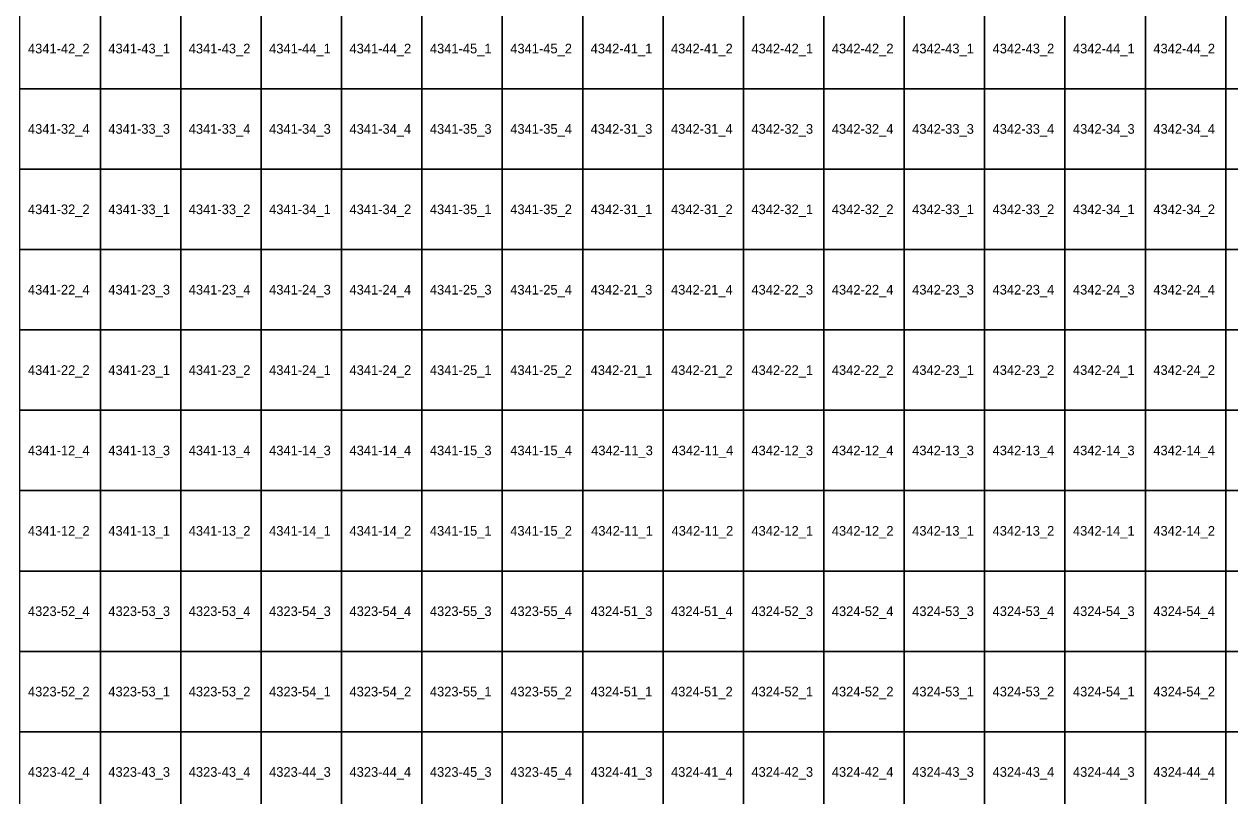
# Model space of a CAD drawing. Extents: x 312500 to 765000, y 172500 to 440000.
# Drawn here: x 557629 to 595129, y 343007 to 367011 of the extents above; entities that cross this region are included whole.
import ezdxf

# ---------------------------------------------------------------- set-up
doc = ezdxf.new("R2010")
doc.units = 0
doc.layers.add('Topo5_ramis_TKS2025', color=7, linetype='Continuous')
doc.layers.add('Topo5_ramis_TKS2025_Nr', color=7, linetype='Continuous')

msp = doc.modelspace()

# ---------------------------------------------------------------- linework, layer by layer
at = {"layer": 'Topo5_ramis_TKS2025'}
for points in [[(557500, 365000), (557500, 367500), (560000, 367500), (560000, 365000), (557500, 365000)], [(560000, 365000), (560000, 367500), (562500, 367500), (562500, 365000), (560000, 365000)], [(562500, 365000), (562500, 367500), (565000, 367500), (565000, 365000), (562500, 365000)], [(565000, 365000), (565000, 367500), (567500, 367500), (567500, 365000), (565000, 365000)], [(567500, 365000), (567500, 367500), (570000, 367500), (570000, 365000), (567500, 365000)], [(570000, 365000), (570000, 367500), (572500, 367500), (572500, 365000), (570000, 365000)], [(572500, 365000), (572500, 367500), (575000, 367500), (575000, 365000), (572500, 365000)], [(575000, 365000), (575000, 367500), (577500, 367500), (577500, 365000), (575000, 365000)], [(577500, 365000), (577500, 367500), (580000, 367500), (580000, 365000), (577500, 365000)], [(580000, 365000), (580000, 367500), (582500, 367500), (582500, 365000), (580000, 365000)], [(582500, 365000), (582500, 367500), (585000, 367500), (585000, 365000), (582500, 365000)], [(585000, 365000), (585000, 367500), (587500, 367500), (587500, 365000), (585000, 365000)], [(587500, 365000), (587500, 367500), (590000, 367500), (590000, 365000), (587500, 365000)], [(590000, 365000), (590000, 367500), (592500, 367500), (592500, 365000), (590000, 365000)], [(592500, 365000), (592500, 367500), (595000, 367500), (595000, 365000), (592500, 365000)], [(595000, 365000), (595000, 367500), (597500, 367500), (597500, 365000), (595000, 365000)], [(557500, 362500), (557500, 365000), (560000, 365000), (560000, 362500), (557500, 362500)], [(560000, 362500), (560000, 365000), (562500, 365000), (562500, 362500), (560000, 362500)], [(562500, 362500), (562500, 365000), (565000, 365000), (565000, 362500), (562500, 362500)], [(565000, 362500), (565000, 365000), (567500, 365000), (567500, 362500), (565000, 362500)], [(567500, 362500), (567500, 365000), (570000, 365000), (570000, 362500), (567500, 362500)], [(570000, 362500), (570000, 365000), (572500, 365000), (572500, 362500), (570000, 362500)], [(572500, 362500), (572500, 365000), (575000, 365000), (575000, 362500), (572500, 362500)], [(575000, 362500), (575000, 365000), (577500, 365000), (577500, 362500), (575000, 362500)], [(577500, 362500), (577500, 365000), (580000, 365000), (580000, 362500), (577500, 362500)], [(580000, 362500), (580000, 365000), (582500, 365000), (582500, 362500), (580000, 362500)], [(582500, 362500), (582500, 365000), (585000, 365000), (585000, 362500), (582500, 362500)], [(585000, 362500), (585000, 365000), (587500, 365000), (587500, 362500), (585000, 362500)], [(587500, 362500), (587500, 365000), (590000, 365000), (590000, 362500), (587500, 362500)], [(590000, 362500), (590000, 365000), (592500, 365000), (592500, 362500), (590000, 362500)], [(592500, 362500), (592500, 365000), (595000, 365000), (595000, 362500), (592500, 362500)], [(595000, 362500), (595000, 365000), (597500, 365000), (597500, 362500), (595000, 362500)], [(557500, 360000), (557500, 362500), (560000, 362500), (560000, 360000), (557500, 360000)], [(560000, 360000), (560000, 362500), (562500, 362500), (562500, 360000), (560000, 360000)], [(562500, 360000), (562500, 362500), (565000, 362500), (565000, 360000), (562500, 360000)], [(565000, 360000), (565000, 362500), (567500, 362500), (567500, 360000), (565000, 360000)], [(567500, 360000), (567500, 362500), (570000, 362500), (570000, 360000), (567500, 360000)], [(570000, 360000), (570000, 362500), (572500, 362500), (572500, 360000), (570000, 360000)], [(572500, 360000), (572500, 362500), (575000, 362500), (575000, 360000), (572500, 360000)], [(575000, 360000), (575000, 362500), (577500, 362500), (577500, 360000), (575000, 360000)], [(577500, 360000), (577500, 362500), (580000, 362500), (580000, 360000), (577500, 360000)], [(580000, 360000), (580000, 362500), (582500, 362500), (582500, 360000), (580000, 360000)], [(582500, 360000), (582500, 362500), (585000, 362500), (585000, 360000), (582500, 360000)], [(585000, 360000), (585000, 362500), (587500, 362500), (587500, 360000), (585000, 360000)], [(587500, 360000), (587500, 362500), (590000, 362500), (590000, 360000), (587500, 360000)], [(590000, 360000), (590000, 362500), (592500, 362500), (592500, 360000), (590000, 360000)], [(592500, 360000), (592500, 362500), (595000, 362500), (595000, 360000), (592500, 360000)], [(595000, 360000), (595000, 362500), (597500, 362500), (597500, 360000), (595000, 360000)], [(557500, 357500), (557500, 360000), (560000, 360000), (560000, 357500), (557500, 357500)], [(560000, 357500), (560000, 360000), (562500, 360000), (562500, 357500), (560000, 357500)], [(562500, 357500), (562500, 360000), (565000, 360000), (565000, 357500), (562500, 357500)], [(565000, 357500), (565000, 360000), (567500, 360000), (567500, 357500), (565000, 357500)], [(567500, 357500), (567500, 360000), (570000, 360000), (570000, 357500), (567500, 357500)], [(570000, 357500), (570000, 360000), (572500, 360000), (572500, 357500), (570000, 357500)], [(572500, 357500), (572500, 360000), (575000, 360000), (575000, 357500), (572500, 357500)], [(575000, 357500), (575000, 360000), (577500, 360000), (577500, 357500), (575000, 357500)], [(577500, 357500), (577500, 360000), (580000, 360000), (580000, 357500), (577500, 357500)], [(580000, 357500), (580000, 360000), (582500, 360000), (582500, 357500), (580000, 357500)], [(582500, 357500), (582500, 360000), (585000, 360000), (585000, 357500), (582500, 357500)], [(585000, 357500), (585000, 360000), (587500, 360000), (587500, 357500), (585000, 357500)], [(587500, 357500), (587500, 360000), (590000, 360000), (590000, 357500), (587500, 357500)], [(590000, 357500), (590000, 360000), (592500, 360000), (592500, 357500), (590000, 357500)], [(592500, 357500), (592500, 360000), (595000, 360000), (595000, 357500), (592500, 357500)], [(595000, 357500), (595000, 360000), (597500, 360000), (597500, 357500), (595000, 357500)], [(557500, 355000), (557500, 357500), (560000, 357500), (560000, 355000), (557500, 355000)], [(560000, 355000), (560000, 357500), (562500, 357500), (562500, 355000), (560000, 355000)], [(562500, 355000), (562500, 357500), (565000, 357500), (565000, 355000), (562500, 355000)], [(565000, 355000), (565000, 357500), (567500, 357500), (567500, 355000), (565000, 355000)], [(567500, 355000), (567500, 357500), (570000, 357500), (570000, 355000), (567500, 355000)], [(570000, 355000), (570000, 357500), (572500, 357500), (572500, 355000), (570000, 355000)], [(572500, 355000), (572500, 357500), (575000, 357500), (575000, 355000), (572500, 355000)], [(575000, 355000), (575000, 357500), (577500, 357500), (577500, 355000), (575000, 355000)], [(577500, 355000), (577500, 357500), (580000, 357500), (580000, 355000), (577500, 355000)], [(580000, 355000), (580000, 357500), (582500, 357500), (582500, 355000), (580000, 355000)], [(582500, 355000), (582500, 357500), (585000, 357500), (585000, 355000), (582500, 355000)], [(585000, 355000), (585000, 357500), (587500, 357500), (587500, 355000), (585000, 355000)], [(587500, 355000), (587500, 357500), (590000, 357500), (590000, 355000), (587500, 355000)], [(590000, 355000), (590000, 357500), (592500, 357500), (592500, 355000), (590000, 355000)], [(592500, 355000), (592500, 357500), (595000, 357500), (595000, 355000), (592500, 355000)], [(595000, 355000), (595000, 357500), (597500, 357500), (597500, 355000), (595000, 355000)], [(557500, 352500), (557500, 355000), (560000, 355000), (560000, 352500), (557500, 352500)], [(560000, 352500), (560000, 355000), (562500, 355000), (562500, 352500), (560000, 352500)], [(562500, 352500), (562500, 355000), (565000, 355000), (565000, 352500), (562500, 352500)], [(565000, 352500), (565000, 355000), (567500, 355000), (567500, 352500), (565000, 352500)], [(567500, 352500), (567500, 355000), (570000, 355000), (570000, 352500), (567500, 352500)], [(570000, 352500), (570000, 355000), (572500, 355000), (572500, 352500), (570000, 352500)], [(572500, 352500), (572500, 355000), (575000, 355000), (575000, 352500), (572500, 352500)], [(575000, 352500), (575000, 355000), (577500, 355000), (577500, 352500), (575000, 352500)], [(577500, 352500), (577500, 355000), (580000, 355000), (580000, 352500), (577500, 352500)], [(580000, 352500), (580000, 355000), (582500, 355000), (582500, 352500), (580000, 352500)], [(582500, 352500), (582500, 355000), (585000, 355000), (585000, 352500), (582500, 352500)], [(585000, 352500), (585000, 355000), (587500, 355000), (587500, 352500), (585000, 352500)], [(587500, 352500), (587500, 355000), (590000, 355000), (590000, 352500), (587500, 352500)], [(590000, 352500), (590000, 355000), (592500, 355000), (592500, 352500), (590000, 352500)], [(592500, 352500), (592500, 355000), (595000, 355000), (595000, 352500), (592500, 352500)], [(595000, 352500), (595000, 355000), (597500, 355000), (597500, 352500), (595000, 352500)], [(557500, 350000), (557500, 352500), (560000, 352500), (560000, 350000), (557500, 350000)], [(560000, 350000), (560000, 352500), (562500, 352500), (562500, 350000), (560000, 350000)], [(562500, 350000), (562500, 352500), (565000, 352500), (565000, 350000), (562500, 350000)], [(565000, 350000), (565000, 352500), (567500, 352500), (567500, 350000), (565000, 350000)], [(567500, 350000), (567500, 352500), (570000, 352500), (570000, 350000), (567500, 350000)], [(570000, 350000), (570000, 352500), (572500, 352500), (572500, 350000), (570000, 350000)], [(572500, 350000), (572500, 352500), (575000, 352500), (575000, 350000), (572500, 350000)], [(575000, 350000), (575000, 352500), (577500, 352500), (577500, 350000), (575000, 350000)], [(577500, 350000), (577500, 352500), (580000, 352500), (580000, 350000), (577500, 350000)], [(580000, 350000), (580000, 352500), (582500, 352500), (582500, 350000), (580000, 350000)], [(582500, 350000), (582500, 352500), (585000, 352500), (585000, 350000), (582500, 350000)], [(585000, 350000), (585000, 352500), (587500, 352500), (587500, 350000), (585000, 350000)], [(587500, 350000), (587500, 352500), (590000, 352500), (590000, 350000), (587500, 350000)], [(590000, 350000), (590000, 352500), (592500, 352500), (592500, 350000), (590000, 350000)], [(592500, 350000), (592500, 352500), (595000, 352500), (595000, 350000), (592500, 350000)], [(595000, 350000), (595000, 352500), (597500, 352500), (597500, 350000), (595000, 350000)], [(557500, 347500), (557500, 350000), (560000, 350000), (560000, 347500), (557500, 347500)], [(560000, 347500), (560000, 350000), (562500, 350000), (562500, 347500), (560000, 347500)], [(562500, 347500), (562500, 350000), (565000, 350000), (565000, 347500), (562500, 347500)], [(565000, 347500), (565000, 350000), (567500, 350000), (567500, 347500), (565000, 347500)], [(567500, 347500), (567500, 350000), (570000, 350000), (570000, 347500), (567500, 347500)], [(570000, 347500), (570000, 350000), (572500, 350000), (572500, 347500), (570000, 347500)], [(572500, 347500), (572500, 350000), (575000, 350000), (575000, 347500), (572500, 347500)], [(575000, 347500), (575000, 350000), (577500, 350000), (577500, 347500), (575000, 347500)], [(577500, 347500), (577500, 350000), (580000, 350000), (580000, 347500), (577500, 347500)], [(580000, 347500), (580000, 350000), (582500, 350000), (582500, 347500), (580000, 347500)], [(582500, 347500), (582500, 350000), (585000, 350000), (585000, 347500), (582500, 347500)], [(585000, 347500), (585000, 350000), (587500, 350000), (587500, 347500), (585000, 347500)], [(587500, 347500), (587500, 350000), (590000, 350000), (590000, 347500), (587500, 347500)], [(590000, 347500), (590000, 350000), (592500, 350000), (592500, 347500), (590000, 347500)], [(592500, 347500), (592500, 350000), (595000, 350000), (595000, 347500), (592500, 347500)], [(595000, 347500), (595000, 350000), (597500, 350000), (597500, 347500), (595000, 347500)], [(557500, 345000), (557500, 347500), (560000, 347500), (560000, 345000), (557500, 345000)], [(560000, 345000), (560000, 347500), (562500, 347500), (562500, 345000), (560000, 345000)], [(562500, 345000), (562500, 347500), (565000, 347500), (565000, 345000), (562500, 345000)], [(565000, 345000), (565000, 347500), (567500, 347500), (567500, 345000), (565000, 345000)], [(567500, 345000), (567500, 347500), (570000, 347500), (570000, 345000), (567500, 345000)], [(570000, 345000), (570000, 347500), (572500, 347500), (572500, 345000), (570000, 345000)], [(572500, 345000), (572500, 347500), (575000, 347500), (575000, 345000), (572500, 345000)], [(575000, 345000), (575000, 347500), (577500, 347500), (577500, 345000), (575000, 345000)], [(577500, 345000), (577500, 347500), (580000, 347500), (580000, 345000), (577500, 345000)], [(580000, 345000), (580000, 347500), (582500, 347500), (582500, 345000), (580000, 345000)], [(582500, 345000), (582500, 347500), (585000, 347500), (585000, 345000), (582500, 345000)], [(585000, 345000), (585000, 347500), (587500, 347500), (587500, 345000), (585000, 345000)], [(587500, 345000), (587500, 347500), (590000, 347500), (590000, 345000), (587500, 345000)], [(590000, 345000), (590000, 347500), (592500, 347500), (592500, 345000), (590000, 345000)], [(592500, 345000), (592500, 347500), (595000, 347500), (595000, 345000), (592500, 345000)], [(595000, 345000), (595000, 347500), (597500, 347500), (597500, 345000), (595000, 345000)], [(557500, 342500), (557500, 345000), (560000, 345000), (560000, 342500), (557500, 342500)], [(560000, 342500), (560000, 345000), (562500, 345000), (562500, 342500), (560000, 342500)], [(562500, 342500), (562500, 345000), (565000, 345000), (565000, 342500), (562500, 342500)], [(565000, 342500), (565000, 345000), (567500, 345000), (567500, 342500), (565000, 342500)], [(567500, 342500), (567500, 345000), (570000, 345000), (570000, 342500), (567500, 342500)], [(570000, 342500), (570000, 345000), (572500, 345000), (572500, 342500), (570000, 342500)], [(572500, 342500), (572500, 345000), (575000, 345000), (575000, 342500), (572500, 342500)], [(575000, 342500), (575000, 345000), (577500, 345000), (577500, 342500), (575000, 342500)], [(577500, 342500), (577500, 345000), (580000, 345000), (580000, 342500), (577500, 342500)], [(580000, 342500), (580000, 345000), (582500, 345000), (582500, 342500), (580000, 342500)], [(582500, 342500), (582500, 345000), (585000, 345000), (585000, 342500), (582500, 342500)], [(585000, 342500), (585000, 345000), (587500, 345000), (587500, 342500), (585000, 342500)], [(587500, 342500), (587500, 345000), (590000, 345000), (590000, 342500), (587500, 342500)], [(590000, 342500), (590000, 345000), (592500, 345000), (592500, 342500), (590000, 342500)], [(592500, 342500), (592500, 345000), (595000, 345000), (595000, 342500), (592500, 342500)], [(595000, 342500), (595000, 345000), (597500, 345000), (597500, 342500), (595000, 342500)]]:
    msp.add_lwpolyline(points, dxfattribs=at)

# ---------------------------------------------------------------- texts
at = {"layer": 'Topo5_ramis_TKS2025_Nr'}
for s, p in [('4341-42_2', (557748, 366100)), ('4341-43_1', (560248, 366100)), ('4341-43_2', (562748, 366100)), ('4341-44_1', (565248, 366100)), ('4341-44_2', (567748, 366100)), ('4341-45_1', (570248, 366100)), ('4341-45_2', (572748, 366100)), ('4342-41_1', (575248, 366100)), ('4342-41_2', (577748, 366100)), ('4342-42_1', (580248, 366100)), ('4342-42_2', (582748, 366100)), ('4342-43_1', (585248, 366100)), ('4342-43_2', (587748, 366100)), ('4342-44_1', (590248, 366100)), ('4342-44_2', (592748, 366100)), ('4341-32_4', (557748, 363600)), ('4341-33_3', (560248, 363600)), ('4341-33_4', (562748, 363600)), ('4341-34_3', (565248, 363600)), ('4341-34_4', (567748, 363600)), ('4341-35_3', (570248, 363600)), ('4341-35_4', (572748, 363600)), ('4342-31_3', (575248, 363600)), ('4342-31_4', (577748, 363600)), ('4342-32_3', (580248, 363600)), ('4342-32_4', (582748, 363600)), ('4342-33_3', (585248, 363600)), ('4342-33_4', (587748, 363600)), ('4342-34_3', (590248, 363600)), ('4342-34_4', (592748, 363600)), ('4341-32_2', (557748, 361100)), ('4341-33_1', (560248, 361100)), ('4341-33_2', (562748, 361100)), ('4341-34_1', (565248, 361100)), ('4341-34_2', (567748, 361100)), ('4341-35_1', (570248, 361100)), ('4341-35_2', (572748, 361100)), ('4342-31_1', (575248, 361100)), ('4342-31_2', (577748, 361100)), ('4342-32_1', (580248, 361100)), ('4342-32_2', (582748, 361100)), ('4342-33_1', (585248, 361100)), ('4342-33_2', (587748, 361100)), ('4342-34_1', (590248, 361100)), ('4342-34_2', (592748, 361100)), ('4341-22_4', (557748, 358600)), ('4341-23_3', (560248, 358600)), ('4341-23_4', (562748, 358600)), ('4341-24_3', (565248, 358600)), ('4341-24_4', (567748, 358600)), ('4341-25_3', (570248, 358600)), ('4341-25_4', (572748, 358600)), ('4342-21_3', (575248, 358600)), ('4342-21_4', (577748, 358600)), ('4342-22_3', (580248, 358600)), ('4342-22_4', (582748, 358600)), ('4342-23_3', (585248, 358600)), ('4342-23_4', (587748, 358600)), ('4342-24_3', (590248, 358600)), ('4342-24_4', (592748, 358600)), ('4341-22_2', (557748, 356100)), ('4341-23_1', (560248, 356100)), ('4341-23_2', (562748, 356100)), ('4341-24_1', (565248, 356100)), ('4341-24_2', (567748, 356100)), ('4341-25_1', (570248, 356100)), ('4341-25_2', (572748, 356100)), ('4342-21_1', (575248, 356100)), ('4342-21_2', (577748, 356100)), ('4342-22_1', (580248, 356100)), ('4342-22_2', (582748, 356100)), ('4342-23_1', (585248, 356100)), ('4342-23_2', (587748, 356100)), ('4342-24_1', (590248, 356100)), ('4342-24_2', (592748, 356100)), ('4341-12_4', (557748, 353600)), ('4341-13_3', (560248, 353600)), ('4341-13_4', (562748, 353600)), ('4341-14_3', (565248, 353600)), ('4341-14_4', (567748, 353600)), ('4341-15_3', (570248, 353600)), ('4341-15_4', (572748, 353600)), ('4342-11_3', (575264, 353600)), ('4342-11_4', (577764, 353600)), ('4342-12_3', (580248, 353600)), ('4342-12_4', (582748, 353600)), ('4342-13_3', (585248, 353600)), ('4342-13_4', (587748, 353600)), ('4342-14_3', (590248, 353600)), ('4342-14_4', (592748, 353600)), ('4341-12_2', (557748, 351100)), ('4341-13_1', (560248, 351100)), ('4341-13_2', (562748, 351100)), ('4341-14_1', (565248, 351100)), ('4341-14_2', (567748, 351100)), ('4341-15_1', (570248, 351100)), ('4341-15_2', (572748, 351100)), ('4342-11_1', (575264, 351100)), ('4342-11_2', (577764, 351100)), ('4342-12_1', (580248, 351100)), ('4342-12_2', (582748, 351100)), ('4342-13_1', (585248, 351100)), ('4342-13_2', (587748, 351100)), ('4342-14_1', (590248, 351100)), ('4342-14_2', (592748, 351100)), ('4323-52_4', (557748, 348600)), ('4323-53_3', (560248, 348600)), ('4323-53_4', (562748, 348600)), ('4323-54_3', (565248, 348600)), ('4323-54_4', (567748, 348600)), ('4323-55_3', (570248, 348600)), ('4323-55_4', (572748, 348600)), ('4324-51_3', (575248, 348600)), ('4324-51_4', (577748, 348600)), ('4324-52_3', (580248, 348600)), ('4324-52_4', (582748, 348600)), ('4324-53_3', (585248, 348600)), ('4324-53_4', (587748, 348600)), ('4324-54_3', (590248, 348600)), ('4324-54_4', (592748, 348600)), ('4323-52_2', (557748, 346100)), ('4323-53_1', (560248, 346100)), ('4323-53_2', (562748, 346100)), ('4323-54_1', (565248, 346100)), ('4323-54_2', (567748, 346100)), ('4323-55_1', (570248, 346100)), ('4323-55_2', (572748, 346100)), ('4324-51_1', (575248, 346100)), ('4324-51_2', (577748, 346100)), ('4324-52_1', (580248, 346100)), ('4324-52_2', (582748, 346100)), ('4324-53_1', (585248, 346100)), ('4324-53_2', (587748, 346100)), ('4324-54_1', (590248, 346100)), ('4324-54_2', (592748, 346100)), ('4323-42_4', (557748, 343600)), ('4323-43_3', (560248, 343600)), ('4323-43_4', (562748, 343600)), ('4323-44_3', (565248, 343600)), ('4323-44_4', (567748, 343600)), ('4323-45_3', (570248, 343600)), ('4323-45_4', (572748, 343600)), ('4324-41_3', (575248, 343600)), ('4324-41_4', (577748, 343600)), ('4324-42_3', (580248, 343600)), ('4324-42_4', (582748, 343600)), ('4324-43_3', (585248, 343600)), ('4324-43_4', (587748, 343600)), ('4324-44_3', (590248, 343600)), ('4324-44_4', (592748, 343600))]:
    msp.add_text(s, height=300, dxfattribs=at).set_placement(p)

doc.saveas('drawing.dxf')
